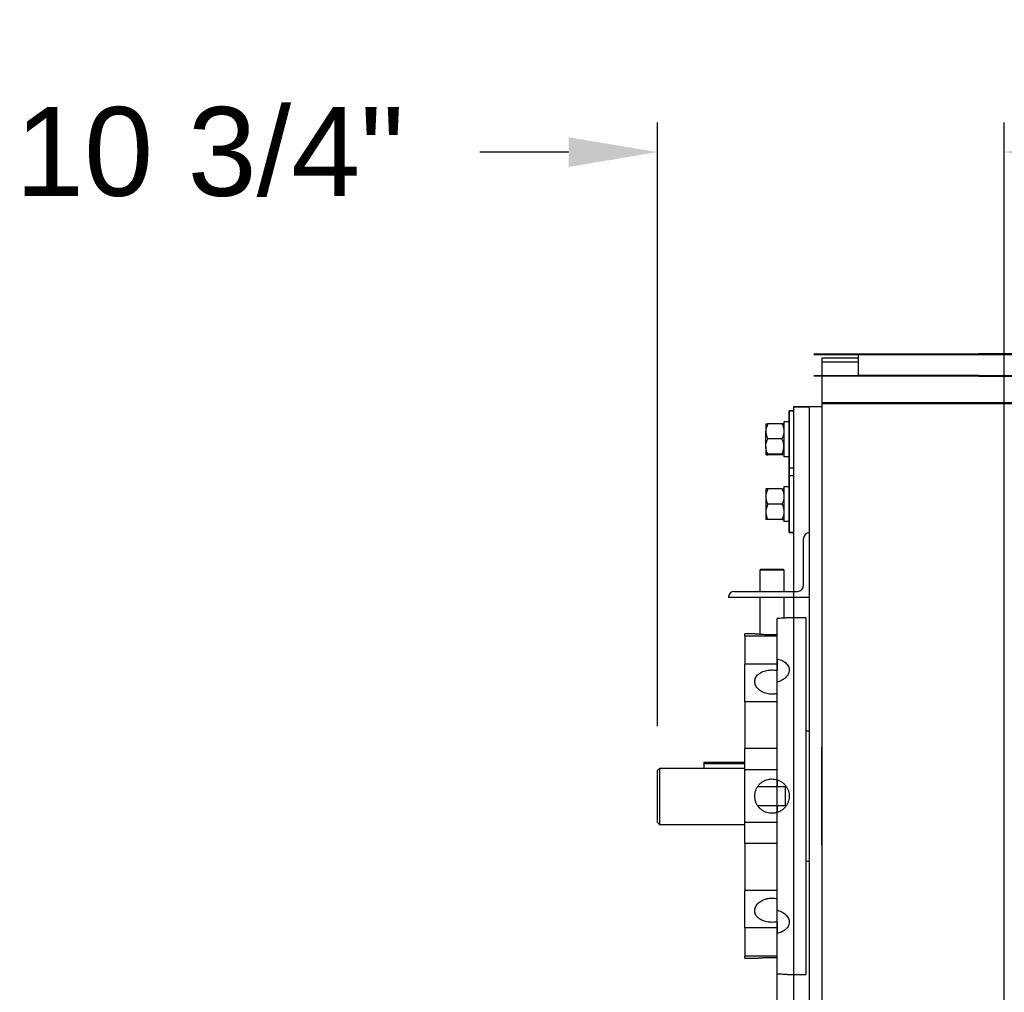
# Model space of a CAD drawing. Header units: inches. Extents: x 170 to 284, y 215 to 248.
# Tile 395 of 656: x 201.46 to 202.5, y 224.62 to 225.64. Entities that reach past the tile are written whole.
import ezdxf

# ---------------------------------------------------------------- set-up
doc = ezdxf.new("R2010")
doc.units = ezdxf.units.IN
doc.header["$LTSCALE"] = 0.25
doc.header["$MEASUREMENT"] = 0
doc.layers.add('ANNOTATIONS', color=1, linetype='Continuous')
doc.layers.add('RH FRONT OF HOOD', color=7, linetype='Continuous')
doc.styles.add('ARIAL', font='arial.ttf', dxfattribs={"height": 0.09375})
doc.dimstyles.new('STANDARD$0', dxfattribs={"dimtxt": 0.09375, "dimasz": 0.09375, "dimexe": 0.03125, "dimexo": 0.046875, "dimgap": 0.09, "dimtad": 0, "dimtih": 1, "dimtoh": 1, "dimdec": 4, "dimzin": 0, "dimdsep": 46, "dimtxsty": 'ARIAL', "dimcen": 0.09, "dimadec": 0, "dimazin": 0, "dimtfac": 1, "dimtdec": 4, "dimtofl": 0, "dimtmove": 0, "dimatfit": 1, "dimfxl": 1, "dimtolj": 1, "dimtzin": 0, "dimarcsym": 0})

# ---------------------------------------------------------------- blocks, each defined once
blk = doc.blocks.new('*D73')
at = {"layer": 'ANNOTATIONS', "color": 0, "lineweight": -2, "transparency": 16777216}
for p, q in [((202.1344, 224.8978), (202.1344, 225.5349)), ((202.5003, 224.417), (202.5003, 225.5349)), ((202.0406, 225.5037), (201.9469, 225.5037)), ((202.5941, 225.5037), (202.6878, 225.5037))]:
    blk.add_line(p, q, dxfattribs=at)
at = {"layer": 'ANNOTATIONS', "color": 0, "transparency": 16777216}
for points in [[(202.0406, 225.5193), (202.0406, 225.488), (202.1344, 225.5037)], [(202.5941, 225.5193), (202.5941, 225.488), (202.5003, 225.5037)]]:
    blk.add_solid(points, dxfattribs=at)
at = {"layer": 'defpoints', "color": 0, "transparency": 16777216}
for p in [(202.5003, 225.5037), (202.1344, 224.8509), (202.5003, 224.3702)]:
    blk.add_point(p, dxfattribs=at)
at = {"layer": 'ANNOTATIONS', "color": 0, "transparency": 16777216, "insert": (201.6618, 225.5037), "char_height": 0.09375, "attachment_point": 5, "style": 'ARIAL'}
blk.add_mtext('\\A1;10 3/4"', dxfattribs=at)

msp = doc.modelspace()

# ---------------------------------------------------------------- linework, layer by layer
at = {"layer": 'RH FRONT OF HOOD'}
for p, q in [((202.29936, 225.29065), (202.47347, 225.29065)), ((202.29936, 225.2901), (202.47347, 225.2901)), ((202.34624, 225.28611), (202.30772, 225.28611)), ((202.30772, 225.28611), (202.30772, 224.39343)), ((202.34624, 225.29065), (202.34624, 225.26714)), ((204.40948, 225.29065), (202.47347, 225.29065)), ((202.47347, 225.2901), (204.40948, 225.2901)), ((202.34624, 225.28183), (202.30772, 225.28183)), ((202.29936, 225.26771), (202.34624, 225.26771)), ((202.34624, 225.26714), (202.29936, 225.26714)), ((202.47347, 225.26771), (202.34624, 225.26771)), ((202.47347, 225.26714), (202.34624, 225.26714)), ((202.47347, 225.26771), (204.40948, 225.26771)), ((202.47347, 225.26714), (204.40948, 225.26714)), ((202.27776, 225.23047), (202.27317, 225.23047)), ((202.27317, 225.23047), (202.27317, 225.17055)), ((202.27776, 225.23047), (202.27317, 225.23047)), ((202.27317, 225.23047), (202.27317, 225.17055)), ((202.27776, 225.23047), (202.27317, 225.23047)), ((202.27317, 225.23047), (202.27317, 225.10206)), ((202.27317, 225.10206), (202.27317, 225.23047)), ((202.27317, 225.23047), (202.27776, 225.23047)), ((202.27776, 225.23475), (202.29488, 225.23475)), ((202.27776, 225.23475), (202.29488, 225.23475)), ((202.30772, 225.23475), (202.27776, 225.23475)), ((202.27776, 225.23475), (202.27776, 225.23047)), ((202.27776, 225.23475), (202.27776, 224.40243)), ((202.27776, 225.23047), (202.27776, 225.10206)), ((202.29488, 224.39343), (202.29488, 225.23475)), ((202.47347, 225.23903), (202.30772, 225.23903)), ((202.47347, 225.23798), (202.30772, 225.23798)), ((206.55949, 225.23903), (202.47347, 225.23903)), ((206.55949, 225.23798), (202.47347, 225.23798)), ((202.24868, 225.21656), (202.24868, 225.20895)), ((202.24868, 225.21656), (202.24868, 225.20895)), ((202.26569, 225.21684), (202.25082, 225.21684)), ((202.26569, 225.21684), (202.25082, 225.21684)), ((202.27317, 225.21898), (202.26783, 225.21898)), ((202.26783, 225.21898), (202.26783, 225.18209)), ((202.27317, 225.21898), (202.26783, 225.21898)), ((202.26783, 225.21898), (202.26783, 225.18209)), ((202.24868, 225.1929), (202.24868, 225.20895)), ((202.24868, 225.1929), (202.24868, 225.20895)), ((202.26569, 225.20106), (202.25082, 225.20106)), ((202.26569, 225.20106), (202.25082, 225.20106)), ((202.24868, 225.1929), (202.24868, 225.18446)), ((202.24868, 225.1929), (202.24868, 225.18446)), ((202.26569, 225.18473), (202.25082, 225.18473)), ((202.26569, 225.18473), (202.25082, 225.18473)), ((202.26569, 225.18418), (202.25082, 225.18418)), ((202.26569, 225.18418), (202.25082, 225.18418)), ((202.27317, 225.18209), (202.26783, 225.18209)), ((202.27317, 225.18209), (202.26783, 225.18209)), ((202.27317, 225.17055), (202.27776, 225.17055)), ((202.27317, 225.17055), (202.27776, 225.17055)), ((202.27776, 225.16199), (202.27317, 225.16199)), ((202.27317, 225.16199), (202.27317, 225.10206)), ((202.27776, 225.16199), (202.27317, 225.16199)), ((202.27317, 225.16199), (202.27317, 225.10206)), ((202.24868, 225.14808), (202.24868, 225.14005)), ((202.24868, 225.14808), (202.24868, 225.14005)), ((202.26569, 225.14808), (202.25082, 225.14808)), ((202.26569, 225.14808), (202.25082, 225.14808)), ((202.27317, 225.1505), (202.26783, 225.1505)), ((202.26783, 225.1505), (202.26783, 225.11361)), ((202.27317, 225.1505), (202.26783, 225.1505)), ((202.26783, 225.1505), (202.26783, 225.11361)), ((202.24868, 225.14005), (202.24868, 225.124)), ((202.24868, 225.14005), (202.24868, 225.124)), ((202.26569, 225.13203), (202.25082, 225.13203)), ((202.26569, 225.13203), (202.25082, 225.13203)), ((202.24868, 225.124), (202.24868, 225.11597)), ((202.24868, 225.124), (202.24868, 225.11597)), ((202.26569, 225.11597), (202.25082, 225.11597)), ((202.26569, 225.11597), (202.25082, 225.11597)), ((202.27317, 225.11361), (202.26783, 225.11361)), ((202.27317, 225.11361), (202.26783, 225.11361)), ((202.27317, 225.10206), (202.27776, 225.10206)), ((202.27317, 225.10206), (202.27776, 225.10206)), ((202.27317, 225.10206), (202.27776, 225.10206)), ((202.27776, 225.10206), (202.27317, 225.10206)), ((202.27776, 225.10206), (202.27776, 225.04)), ((202.28846, 225.04642), (202.28846, 225.09564)), ((202.28846, 225.04642), (202.28846, 225.09564)), ((202.24339, 225.06354), (202.24232, 225.06247)), ((202.24339, 225.06354), (202.24232, 225.06247)), ((202.24232, 225.06247), (202.24232, 225.04)), ((202.26726, 225.06247), (202.24232, 225.06247)), ((202.24232, 225.06247), (202.24232, 225.04)), ((202.26726, 225.06247), (202.24232, 225.06247)), ((202.24339, 225.06354), (202.26626, 225.06354)), ((202.24339, 225.06354), (202.26626, 225.06354)), ((202.26626, 225.06354), (202.26693, 225.06354)), ((202.26626, 225.06354), (202.26693, 225.06354)), ((202.268, 225.06247), (202.26693, 225.06354)), ((202.268, 225.06247), (202.26693, 225.06354)), ((202.268, 225.06247), (202.26726, 225.06247)), ((202.268, 225.06247), (202.26726, 225.06247)), ((202.268, 225.04), (202.268, 225.06247)), ((202.268, 225.04), (202.268, 225.06247)), ((202.29488, 225.03358), (202.20927, 225.03358)), ((202.29488, 225.03358), (202.20927, 225.03358)), ((202.21569, 225.04), (202.28204, 225.04)), ((202.21569, 225.04), (202.28204, 225.04)), ((202.24232, 225.03358), (202.24232, 224.99458)), ((202.24232, 225.03358), (202.24232, 224.99458)), ((202.268, 225.01175), (202.268, 225.03358)), ((202.268, 225.01175), (202.268, 225.03358)), ((202.27776, 225.04), (202.27776, 224.39343)), ((202.29077, 225.01218), (202.27324, 225.01218)), ((202.29077, 225.01218), (202.27324, 225.01218)), ((202.29077, 225.01218), (202.29077, 224.63553)), ((202.29077, 225.01218), (202.29077, 224.63553)), ((202.26064, 224.96869), (202.26064, 225.01138)), ((202.26064, 224.96869), (202.26064, 225.01138)), ((202.26064, 224.39478), (202.26064, 225.01138)), ((202.23705, 224.99506), (202.22639, 224.99506)), ((202.22639, 224.99277), (202.22639, 224.99506)), ((202.23705, 224.99506), (202.22639, 224.99506)), ((202.22639, 224.99277), (202.22639, 224.99506)), ((202.26064, 224.99277), (202.22639, 224.99277)), ((202.22639, 224.99277), (202.22639, 224.96303)), ((202.26064, 224.99277), (202.22639, 224.99277)), ((202.22639, 224.99277), (202.22639, 224.96303)), ((202.26064, 224.96303), (202.22639, 224.96303)), ((202.22639, 224.92356), (202.22639, 224.96303)), ((202.26064, 224.96303), (202.22639, 224.96303)), ((202.22639, 224.92356), (202.22639, 224.96303)), ((202.26064, 224.96869), (202.26064, 224.95653)), ((202.26064, 224.96869), (202.26064, 224.95653)), ((202.26064, 224.84115), (202.26064, 224.94422)), ((202.26064, 224.84115), (202.26064, 224.94422)), ((202.26064, 224.92356), (202.22639, 224.92356)), ((202.22639, 224.92356), (202.22639, 224.87402)), ((202.26064, 224.92356), (202.22639, 224.92356)), ((202.22639, 224.92356), (202.22639, 224.87402)), ((202.29488, 224.89234), (202.29077, 224.89234)), ((202.29488, 224.89234), (202.29077, 224.89234)), ((202.26064, 224.87402), (202.22639, 224.87402)), ((202.22639, 224.85177), (202.22639, 224.87402)), ((202.26064, 224.87402), (202.22639, 224.87402)), ((202.22639, 224.85177), (202.22639, 224.87402)), ((202.30772, 224.77221), (202.30772, 224.87549)), ((202.18359, 224.85954), (202.22639, 224.85954)), ((202.18359, 224.85793), (202.18359, 224.85954)), ((202.18359, 224.85954), (202.22639, 224.85954)), ((202.18359, 224.85793), (202.18359, 224.85954)), ((202.22639, 224.85793), (202.18359, 224.85793)), ((202.18359, 224.85312), (202.18359, 224.85793)), ((202.22639, 224.85793), (202.18359, 224.85793)), ((202.18359, 224.85312), (202.18359, 224.85793)), ((202.13437, 224.85092), (202.13651, 224.85312)), ((202.13437, 224.85092), (202.13651, 224.85312)), ((202.13437, 224.79603), (202.13437, 224.85092)), ((202.13437, 224.79603), (202.13437, 224.85092)), ((202.13651, 224.85312), (202.13651, 224.79389)), ((202.22639, 224.85312), (202.13651, 224.85312)), ((202.13651, 224.85312), (202.13651, 224.79389)), ((202.22639, 224.85312), (202.13651, 224.85312)), ((202.26064, 224.85177), (202.22639, 224.85177)), ((202.22639, 224.79594), (202.22639, 224.85177)), ((202.26064, 224.85177), (202.22639, 224.85177)), ((202.22639, 224.79594), (202.22639, 224.85177)), ((202.26064, 224.84115), (202.26064, 224.83361)), ((202.26064, 224.84115), (202.26064, 224.83361)), ((202.26064, 224.83361), (202.23993, 224.83361)), ((202.26064, 224.83361), (202.23993, 224.83361)), ((202.2692, 224.83361), (202.26064, 224.83361)), ((202.2692, 224.83361), (202.26064, 224.83361)), ((202.2692, 224.83361), (202.2692, 224.8141)), ((202.2692, 224.83361), (202.2692, 224.8141)), ((202.23993, 224.8141), (202.26064, 224.8141)), ((202.23993, 224.8141), (202.26064, 224.8141)), ((202.26064, 224.8141), (202.2692, 224.8141)), ((202.26064, 224.8141), (202.26064, 224.80655)), ((202.26064, 224.8141), (202.2692, 224.8141)), ((202.26064, 224.8141), (202.26064, 224.80655)), ((202.26064, 224.70348), (202.26064, 224.80655)), ((202.26064, 224.70348), (202.26064, 224.80655)), ((202.13437, 224.79603), (202.13651, 224.79389)), ((202.13437, 224.79603), (202.13651, 224.79389)), ((202.26064, 224.79594), (202.22639, 224.79594)), ((202.22639, 224.77369), (202.22639, 224.79594)), ((202.26064, 224.79594), (202.22639, 224.79594)), ((202.22639, 224.77369), (202.22639, 224.79594)), ((202.13651, 224.79389), (202.22639, 224.79389)), ((202.13651, 224.79389), (202.22639, 224.79389)), ((202.26064, 224.77369), (202.22639, 224.77369)), ((202.22639, 224.77369), (202.22639, 224.72415)), ((202.26064, 224.77369), (202.22639, 224.77369)), ((202.22639, 224.77369), (202.22639, 224.72415)), ((202.29077, 224.75537), (202.29488, 224.75537)), ((202.26064, 224.72415), (202.22639, 224.72415)), ((202.22639, 224.68467), (202.22639, 224.72415)), ((202.26064, 224.72415), (202.22639, 224.72415)), ((202.22639, 224.68467), (202.22639, 224.72415)), ((202.26064, 224.69118), (202.26064, 224.67902)), ((202.26064, 224.69118), (202.26064, 224.67902)), ((202.26064, 224.68467), (202.22639, 224.68467)), ((202.22639, 224.68467), (202.22639, 224.65494)), ((202.26064, 224.68467), (202.22639, 224.68467)), ((202.22639, 224.68467), (202.22639, 224.65494)), ((202.26064, 224.63632), (202.26064, 224.67902)), ((202.26064, 224.63632), (202.26064, 224.67902)), ((202.26064, 224.65494), (202.22639, 224.65494)), ((202.22639, 224.65265), (202.22639, 224.65494)), ((202.26064, 224.65494), (202.22639, 224.65494)), ((202.22639, 224.65265), (202.22639, 224.65494)), ((202.22639, 224.65265), (202.23706, 224.65265)), ((202.22639, 224.65265), (202.23706, 224.65265)), ((202.2733, 224.63553), (202.29077, 224.63553)), ((202.2733, 224.63553), (202.29077, 224.63553))]:
    msp.add_line(p, q, dxfattribs=at)
for centre, start, end in [((202.29488, 225.09564), 90, 180), ((202.29488, 225.09564), 90, 180), ((202.28204, 225.04642), 270, 0), ((202.28204, 225.04642), 270, 360), ((202.21569, 225.03358), 90, 180), ((202.21569, 225.03358), 90, 180)]:
    msp.add_arc(centre, 0.00642, start, end, dxfattribs=at)
for points, knots in [([(202.25082, 225.21684), (202.25026, 225.21561), (202.24912, 225.21311), (202.24869, 225.21039), (202.24868, 225.20899), (202.24868, 225.20895)], [0, 0, 0, 0, 0.4845461, 0.9867483, 1, 1, 1, 1]), ([(202.24868, 225.21656), (202.24877, 225.2166), (202.24893, 225.21668), (202.24989, 225.21677), (202.25062, 225.21682), (202.25082, 225.21684)], [0, 0, 0, 0, 0.4066349, 0.8279722, 1, 1, 1, 1]), ([(202.25082, 225.21684), (202.25026, 225.21561), (202.24912, 225.21311), (202.24869, 225.21039), (202.24868, 225.20899), (202.24868, 225.20895)], [0, 0, 0, 0, 0.4845461, 0.9867483, 1, 1, 1, 1]), ([(202.24868, 225.21656), (202.24877, 225.2166), (202.24893, 225.21668), (202.24989, 225.21677), (202.25062, 225.21682), (202.25082, 225.21684)], [0, 0, 0, 0, 0.4066349, 0.8279722, 1, 1, 1, 1]), ([(202.26569, 225.21684), (202.26625, 225.21561), (202.26739, 225.21311), (202.26782, 225.21039), (202.26783, 225.20899), (202.26783, 225.20895)], [0, 0, 0, 0, 0.4845461, 0.9867483, 1, 1, 1, 1]), ([(202.26783, 225.21656), (202.26774, 225.2166), (202.26758, 225.21668), (202.26662, 225.21677), (202.2659, 225.21682), (202.26569, 225.21684)], [0, 0, 0, 0, 0.4066349, 0.8279722, 1, 1, 1, 1]), ([(202.26569, 225.21684), (202.26625, 225.21561), (202.26739, 225.21311), (202.26782, 225.21039), (202.26783, 225.20899), (202.26783, 225.20895)], [0, 0, 0, 0, 0.4845461, 0.9867483, 1, 1, 1, 1]), ([(202.26783, 225.21656), (202.26774, 225.2166), (202.26758, 225.21668), (202.26662, 225.21677), (202.2659, 225.21682), (202.26569, 225.21684)], [0, 0, 0, 0, 0.4066349, 0.8279722, 1, 1, 1, 1]), ([(202.24868, 225.20895), (202.24877, 225.20785), (202.24893, 225.2056), (202.24989, 225.20298), (202.25062, 225.2015), (202.25082, 225.20106)], [0, 0, 0, 0, 0.4066349, 0.8279722, 1, 1, 1, 1]), ([(202.24868, 225.20895), (202.24877, 225.20785), (202.24893, 225.2056), (202.24989, 225.20298), (202.25062, 225.2015), (202.25082, 225.20106)], [0, 0, 0, 0, 0.4066349, 0.8279722, 1, 1, 1, 1]), ([(202.24868, 225.1929), (202.24869, 225.19309), (202.2487, 225.19431), (202.24905, 225.1966), (202.24991, 225.19912), (202.2506, 225.20058), (202.25082, 225.20106)], [0, 0, 0, 0, 0.06692138, 0.43583683, 0.81526676, 1, 1, 1, 1]), ([(202.24868, 225.1929), (202.24869, 225.19309), (202.2487, 225.19431), (202.24905, 225.1966), (202.24991, 225.19912), (202.2506, 225.20058), (202.25082, 225.20106)], [0, 0, 0, 0, 0.06692138, 0.43583683, 0.81526676, 1, 1, 1, 1]), ([(202.26783, 225.20895), (202.26774, 225.20785), (202.26758, 225.2056), (202.26662, 225.20298), (202.2659, 225.2015), (202.26569, 225.20106)], [0, 0, 0, 0, 0.4066349, 0.8279722, 1, 1, 1, 1]), ([(202.26783, 225.20895), (202.26774, 225.20785), (202.26758, 225.2056), (202.26662, 225.20298), (202.2659, 225.2015), (202.26569, 225.20106)], [0, 0, 0, 0, 0.4066349, 0.8279722, 1, 1, 1, 1]), ([(202.26783, 225.1929), (202.26782, 225.19309), (202.26781, 225.19431), (202.26746, 225.1966), (202.2666, 225.19912), (202.26591, 225.20058), (202.26569, 225.20106)], [0, 0, 0, 0, 0.06692138, 0.43583683, 0.81526676, 1, 1, 1, 1]), ([(202.26783, 225.1929), (202.26782, 225.19309), (202.26781, 225.19431), (202.26746, 225.1966), (202.2666, 225.19912), (202.26591, 225.20058), (202.26569, 225.20106)], [0, 0, 0, 0, 0.06692138, 0.43583683, 0.81526676, 1, 1, 1, 1]), ([(202.25082, 225.18473), (202.25051, 225.18543), (202.24975, 225.18706), (202.24889, 225.18979), (202.24875, 225.19185), (202.24868, 225.1929)], [0, 0, 0, 0, 0.26544469, 0.62807321, 1, 1, 1, 1]), ([(202.25082, 225.18473), (202.25051, 225.18543), (202.24975, 225.18706), (202.24889, 225.18979), (202.24875, 225.19185), (202.24868, 225.1929)], [0, 0, 0, 0, 0.26544469, 0.62807321, 1, 1, 1, 1]), ([(202.26569, 225.18473), (202.266, 225.18543), (202.26676, 225.18706), (202.26762, 225.18979), (202.26776, 225.19185), (202.26783, 225.1929)], [0, 0, 0, 0, 0.2654447, 0.6280732, 1, 1, 1, 1]), ([(202.26569, 225.18473), (202.266, 225.18543), (202.26676, 225.18706), (202.26762, 225.18979), (202.26776, 225.19185), (202.26783, 225.1929)], [0, 0, 0, 0, 0.2654447, 0.6280732, 1, 1, 1, 1]), ([(202.25082, 225.18473), (202.25026, 225.18469), (202.24912, 225.1846), (202.24869, 225.18451), (202.24868, 225.18446), (202.24868, 225.18446)], [0, 0, 0, 0, 0.48454611, 0.98674827, 1, 1, 1, 1]), ([(202.25082, 225.18473), (202.25026, 225.18469), (202.24912, 225.1846), (202.24869, 225.18451), (202.24868, 225.18446), (202.24868, 225.18446)], [0, 0, 0, 0, 0.48454611, 0.98674827, 1, 1, 1, 1]), ([(202.24868, 225.18446), (202.24877, 225.18442), (202.24893, 225.18434), (202.24989, 225.18424), (202.25062, 225.18419), (202.25082, 225.18418)], [0, 0, 0, 0, 0.4066349, 0.8279722, 1, 1, 1, 1]), ([(202.24868, 225.18446), (202.24877, 225.18442), (202.24893, 225.18434), (202.24989, 225.18424), (202.25062, 225.18419), (202.25082, 225.18418)], [0, 0, 0, 0, 0.4066349, 0.8279722, 1, 1, 1, 1]), ([(202.26569, 225.18473), (202.26625, 225.18469), (202.26739, 225.1846), (202.26782, 225.18451), (202.26783, 225.18446), (202.26783, 225.18446)], [0, 0, 0, 0, 0.4845461, 0.9867483, 1, 1, 1, 1]), ([(202.26569, 225.18473), (202.26625, 225.18469), (202.26739, 225.1846), (202.26782, 225.18451), (202.26783, 225.18446), (202.26783, 225.18446)], [0, 0, 0, 0, 0.4845461, 0.9867483, 1, 1, 1, 1]), ([(202.26783, 225.18446), (202.26774, 225.18442), (202.26758, 225.18434), (202.26662, 225.18424), (202.2659, 225.18419), (202.26569, 225.18418)], [0, 0, 0, 0, 0.4066349, 0.82797221, 1, 1, 1, 1]), ([(202.26783, 225.18446), (202.26774, 225.18442), (202.26758, 225.18434), (202.26662, 225.18424), (202.2659, 225.18419), (202.26569, 225.18418)], [0, 0, 0, 0, 0.4066349, 0.82797221, 1, 1, 1, 1]), ([(202.25082, 225.14808), (202.25026, 225.14684), (202.24912, 225.14429), (202.24869, 225.14151), (202.24868, 225.14009), (202.24868, 225.14005)], [0, 0, 0, 0, 0.4845461, 0.9867483, 1, 1, 1, 1]), ([(202.25082, 225.14808), (202.25051, 225.14808), (202.24975, 225.14808), (202.24889, 225.14808), (202.24875, 225.14808), (202.24868, 225.14808)], [0, 0, 0, 0, 0.2654447, 0.6280732, 1, 1, 1, 1]), ([(202.25082, 225.14808), (202.25026, 225.14684), (202.24912, 225.14429), (202.24869, 225.14151), (202.24868, 225.14009), (202.24868, 225.14005)], [0, 0, 0, 0, 0.4845461, 0.9867483, 1, 1, 1, 1]), ([(202.25082, 225.14808), (202.25051, 225.14808), (202.24975, 225.14808), (202.24889, 225.14808), (202.24875, 225.14808), (202.24868, 225.14808)], [0, 0, 0, 0, 0.2654447, 0.6280732, 1, 1, 1, 1]), ([(202.26569, 225.14808), (202.26625, 225.14684), (202.26739, 225.14429), (202.26782, 225.14151), (202.26783, 225.14009), (202.26783, 225.14005)], [0, 0, 0, 0, 0.48454611, 0.98674827, 1, 1, 1, 1]), ([(202.26569, 225.14808), (202.266, 225.14808), (202.26676, 225.14808), (202.26762, 225.14808), (202.26776, 225.14808), (202.26783, 225.14808)], [0, 0, 0, 0, 0.2654447, 0.6280732, 1, 1, 1, 1]), ([(202.26569, 225.14808), (202.26625, 225.14684), (202.26739, 225.14429), (202.26782, 225.14151), (202.26783, 225.14009), (202.26783, 225.14005)], [0, 0, 0, 0, 0.48454611, 0.98674827, 1, 1, 1, 1]), ([(202.26569, 225.14808), (202.266, 225.14808), (202.26676, 225.14808), (202.26762, 225.14808), (202.26776, 225.14808), (202.26783, 225.14808)], [0, 0, 0, 0, 0.2654447, 0.6280732, 1, 1, 1, 1]), ([(202.24868, 225.14005), (202.24877, 225.13893), (202.24893, 225.13664), (202.24989, 225.13398), (202.25062, 225.13246), (202.25082, 225.13203)], [0, 0, 0, 0, 0.4066349, 0.8279722, 1, 1, 1, 1]), ([(202.24868, 225.14005), (202.24877, 225.13893), (202.24893, 225.13664), (202.24989, 225.13398), (202.25062, 225.13246), (202.25082, 225.13203)], [0, 0, 0, 0, 0.4066349, 0.8279722, 1, 1, 1, 1]), ([(202.26783, 225.14005), (202.26774, 225.13893), (202.26758, 225.13664), (202.26662, 225.13398), (202.2659, 225.13246), (202.26569, 225.13203)], [0, 0, 0, 0, 0.4066349, 0.8279722, 1, 1, 1, 1]), ([(202.26783, 225.14005), (202.26774, 225.13893), (202.26758, 225.13664), (202.26662, 225.13398), (202.2659, 225.13246), (202.26569, 225.13203)], [0, 0, 0, 0, 0.4066349, 0.8279722, 1, 1, 1, 1]), ([(202.25082, 225.13203), (202.25026, 225.13078), (202.24912, 225.12823), (202.24869, 225.12546), (202.24868, 225.12403), (202.24868, 225.124)], [0, 0, 0, 0, 0.4845461, 0.9867483, 1, 1, 1, 1]), ([(202.25082, 225.13203), (202.25026, 225.13078), (202.24912, 225.12823), (202.24869, 225.12546), (202.24868, 225.12403), (202.24868, 225.124)], [0, 0, 0, 0, 0.4845461, 0.9867483, 1, 1, 1, 1]), ([(202.26569, 225.13203), (202.26625, 225.13078), (202.26739, 225.12823), (202.26782, 225.12546), (202.26783, 225.12403), (202.26783, 225.124)], [0, 0, 0, 0, 0.4845461, 0.9867483, 1, 1, 1, 1]), ([(202.26569, 225.13203), (202.26625, 225.13078), (202.26739, 225.12823), (202.26782, 225.12546), (202.26783, 225.12403), (202.26783, 225.124)], [0, 0, 0, 0, 0.4845461, 0.9867483, 1, 1, 1, 1]), ([(202.24868, 225.124), (202.24877, 225.12287), (202.24893, 225.12058), (202.24989, 225.11792), (202.25062, 225.11641), (202.25082, 225.11597)], [0, 0, 0, 0, 0.4066349, 0.8279722, 1, 1, 1, 1]), ([(202.24868, 225.124), (202.24877, 225.12287), (202.24893, 225.12058), (202.24989, 225.11792), (202.25062, 225.11641), (202.25082, 225.11597)], [0, 0, 0, 0, 0.4066349, 0.8279722, 1, 1, 1, 1]), ([(202.26783, 225.124), (202.26774, 225.12287), (202.26758, 225.12058), (202.26662, 225.11792), (202.2659, 225.11641), (202.26569, 225.11597)], [0, 0, 0, 0, 0.4066349, 0.8279722, 1, 1, 1, 1]), ([(202.26783, 225.124), (202.26774, 225.12287), (202.26758, 225.12058), (202.26662, 225.11792), (202.2659, 225.11641), (202.26569, 225.11597)], [0, 0, 0, 0, 0.4066349, 0.8279722, 1, 1, 1, 1]), ([(202.25082, 225.11597), (202.25051, 225.11597), (202.24975, 225.11597), (202.24889, 225.11597), (202.24875, 225.11597), (202.24868, 225.11597)], [0, 0, 0, 0, 0.2654447, 0.6280732, 1, 1, 1, 1]), ([(202.25082, 225.11597), (202.25051, 225.11597), (202.24975, 225.11597), (202.24889, 225.11597), (202.24875, 225.11597), (202.24868, 225.11597)], [0, 0, 0, 0, 0.2654447, 0.6280732, 1, 1, 1, 1]), ([(202.26569, 225.11597), (202.266, 225.11597), (202.26676, 225.11597), (202.26762, 225.11597), (202.26776, 225.11597), (202.26783, 225.11597)], [0, 0, 0, 0, 0.2654447, 0.6280732, 1, 1, 1, 1]), ([(202.26569, 225.11597), (202.266, 225.11597), (202.26676, 225.11597), (202.26762, 225.11597), (202.26776, 225.11597), (202.26783, 225.11597)], [0, 0, 0, 0, 0.2654447, 0.6280732, 1, 1, 1, 1]), ([(202.27324, 225.01217), (202.27325, 225.01218), (202.27329, 225.01218), (202.27279, 225.01213), (202.27181, 225.01204), (202.27032, 225.01191), (202.26842, 225.01177), (202.26612, 225.01162), (202.26353, 225.01148), (202.2616, 225.01142), (202.26064, 225.01138)], [0, 0, 0, 0, 0.0676192, 0.1985122, 0.3331933, 0.4642568, 0.5990907, 0.7306842, 0.8660879, 1, 1, 1, 1]), ([(202.27324, 225.01217), (202.27325, 225.01218), (202.27329, 225.01218), (202.27279, 225.01213), (202.27181, 225.01204), (202.27032, 225.01191), (202.26842, 225.01177), (202.26612, 225.01162), (202.26353, 225.01148), (202.2616, 225.01142), (202.26064, 225.01138)], [0, 0, 0, 0, 0.0676192, 0.1985122, 0.3331933, 0.4642568, 0.5990907, 0.7306842, 0.8660879, 1, 1, 1, 1]), ([(202.26064, 224.99418), (202.25967, 224.99416), (202.2577, 224.9941), (202.25465, 224.99409), (202.25161, 224.99412), (202.24868, 224.99421), (202.24591, 224.99434), (202.24343, 224.99449), (202.24124, 224.99466), (202.23947, 224.99481), (202.23812, 224.99494), (202.23731, 224.99503), (202.23695, 224.99507), (202.23703, 224.99506), (202.23705, 224.99506)], [0, 0, 0, 0, 0.0880761, 0.1787049, 0.266782, 0.3574119, 0.4455445, 0.5362084, 0.6247752, 0.7159002, 0.804616, 0.8959248, 0.9842732, 1, 1, 1, 1]), ([(202.26064, 224.99418), (202.25967, 224.99416), (202.2577, 224.9941), (202.25465, 224.99409), (202.25161, 224.99412), (202.24868, 224.99421), (202.24591, 224.99434), (202.24343, 224.99449), (202.24124, 224.99466), (202.23947, 224.99481), (202.23812, 224.99494), (202.23731, 224.99503), (202.23695, 224.99507), (202.23703, 224.99506), (202.23705, 224.99506)], [0, 0, 0, 0, 0.0880761, 0.1787049, 0.266782, 0.3574119, 0.4455445, 0.5362084, 0.6247752, 0.7159002, 0.804616, 0.8959248, 0.9842732, 1, 1, 1, 1]), ([(202.26064, 224.96869), (202.26081, 224.96866), (202.26194, 224.96842), (202.26397, 224.96783), (202.26652, 224.96673), (202.26875, 224.96534), (202.2706, 224.96371), (202.272, 224.96186), (202.27294, 224.95985), (202.27336, 224.95773), (202.27327, 224.95556), (202.27267, 224.95339), (202.27158, 224.9513), (202.27002, 224.94935), (202.26804, 224.94759), (202.26569, 224.94609), (202.2632, 224.94494), (202.26144, 224.94445), (202.26064, 224.94422)], [0, 0, 0, 0, 0.0117872, 0.0782763, 0.1447668, 0.2114516, 0.2781362, 0.3449519, 0.4117662, 0.4783709, 0.5449752, 0.6113578, 0.6777416, 0.7442343, 0.8107279, 0.8774926, 0.9442564, 1, 1, 1, 1]), ([(202.26064, 224.96869), (202.26081, 224.96866), (202.26194, 224.96842), (202.26397, 224.96783), (202.26652, 224.96673), (202.26875, 224.96534), (202.2706, 224.96371), (202.272, 224.96186), (202.27294, 224.95985), (202.27336, 224.95773), (202.27327, 224.95556), (202.27267, 224.95339), (202.27158, 224.9513), (202.27002, 224.94935), (202.26804, 224.94759), (202.26569, 224.94609), (202.2632, 224.94494), (202.26144, 224.94445), (202.26064, 224.94422)], [0, 0, 0, 0, 0.0117872, 0.0782763, 0.1447668, 0.2114516, 0.2781362, 0.3449519, 0.4117662, 0.4783709, 0.5449752, 0.6113578, 0.6777416, 0.7442343, 0.8107279, 0.8774926, 0.9442564, 1, 1, 1, 1]), ([(202.26064, 224.93206), (202.25948, 224.93183), (202.25736, 224.93141), (202.25412, 224.93136), (202.25111, 224.93169), (202.24818, 224.93242), (202.24548, 224.9335), (202.24302, 224.93491), (202.24092, 224.9366), (202.2392, 224.93852), (202.23795, 224.94058), (202.23718, 224.94275), (202.23692, 224.94492), (202.23718, 224.94707), (202.23794, 224.9491), (202.2392, 224.95099), (202.24089, 224.95268), (202.243, 224.95414), (202.24544, 224.95533), (202.24818, 224.95624), (202.25142, 224.95689), (202.25568, 224.95723), (202.25882, 224.95679), (202.26064, 224.95653)], [0, 0, 0, 0, 0.05215525, 0.0962877, 0.14170637, 0.18574187, 0.23104519, 0.27525069, 0.32072774, 0.36510554, 0.4107749, 0.45505917, 0.50064017, 0.5447124, 0.59006365, 0.6341344, 0.67947137, 0.7237524, 0.76931119, 0.81368989, 0.85936485, 0.91856701, 1, 1, 1, 1]), ([(202.26064, 224.93206), (202.25948, 224.93183), (202.25736, 224.93141), (202.25412, 224.93136), (202.25111, 224.93169), (202.24818, 224.93242), (202.24548, 224.9335), (202.24302, 224.93491), (202.24092, 224.9366), (202.2392, 224.93852), (202.23795, 224.94058), (202.23718, 224.94275), (202.23692, 224.94492), (202.23718, 224.94707), (202.23794, 224.9491), (202.2392, 224.95099), (202.24089, 224.95268), (202.243, 224.95414), (202.24544, 224.95533), (202.24818, 224.95624), (202.25142, 224.95689), (202.25568, 224.95723), (202.25882, 224.95679), (202.26064, 224.95653)], [0, 0, 0, 0, 0.05215525, 0.0962877, 0.14170637, 0.18574187, 0.23104519, 0.27525069, 0.32072774, 0.36510554, 0.4107749, 0.45505917, 0.50064017, 0.5447124, 0.59006365, 0.6341344, 0.67947137, 0.7237524, 0.76931119, 0.81368989, 0.85936485, 0.91856701, 1, 1, 1, 1]), ([(202.26064, 224.80655), (202.25948, 224.80626), (202.25735, 224.80571), (202.25411, 224.80566), (202.25108, 224.80608), (202.24817, 224.80702), (202.24545, 224.80842), (202.24301, 224.81026), (202.2409, 224.81248), (202.2392, 224.81504), (202.23794, 224.81785), (202.23718, 224.82083), (202.23692, 224.82388), (202.23719, 224.82694), (202.23795, 224.8299), (202.23921, 224.83268), (202.2409, 224.83523), (202.24301, 224.83745), (202.24546, 224.8393), (202.2482, 224.84071), (202.25144, 224.84173), (202.25568, 224.84226), (202.25882, 224.84156), (202.26064, 224.84115)], [0, 0, 0, 0, 0.05215734, 0.09693228, 0.14170748, 0.18637592, 0.2310455, 0.27588629, 0.32072733, 0.365751, 0.41077362, 0.45570611, 0.50063788, 0.54534881, 0.59006044, 0.63476342, 0.67946741, 0.72438707, 0.76930649, 0.81433344, 0.85935922, 0.91856375, 1, 1, 1, 1]), ([(202.26064, 224.80655), (202.25948, 224.80626), (202.25735, 224.80571), (202.25411, 224.80566), (202.25108, 224.80608), (202.24817, 224.80702), (202.24545, 224.80842), (202.24301, 224.81026), (202.2409, 224.81248), (202.2392, 224.81504), (202.23794, 224.81785), (202.23718, 224.82083), (202.23692, 224.82388), (202.23719, 224.82694), (202.23795, 224.8299), (202.23921, 224.83268), (202.2409, 224.83523), (202.24301, 224.83745), (202.24546, 224.8393), (202.2482, 224.84071), (202.25144, 224.84173), (202.25568, 224.84226), (202.25882, 224.84156), (202.26064, 224.84115)], [0, 0, 0, 0, 0.05215734, 0.09693228, 0.14170748, 0.18637592, 0.2310455, 0.27588629, 0.32072733, 0.365751, 0.41077362, 0.45570611, 0.50063788, 0.54534881, 0.59006044, 0.63476342, 0.67946741, 0.72438707, 0.76930649, 0.81433344, 0.85935922, 0.91856375, 1, 1, 1, 1]), ([(202.26064, 224.84115), (202.26081, 224.8411), (202.26194, 224.84073), (202.26397, 224.83981), (202.26652, 224.83812), (202.26875, 224.83601), (202.2706, 224.83356), (202.272, 224.83082), (202.27294, 224.82789), (202.27336, 224.82485), (202.27327, 224.82179), (202.27267, 224.81879), (202.27158, 224.81593), (202.27002, 224.8133), (202.26804, 224.81095), (202.26569, 224.80898), (202.2632, 224.80748), (202.26144, 224.80684), (202.26064, 224.80655)], [0, 0, 0, 0, 0.0117872, 0.0782763, 0.1447668, 0.2114516, 0.2781362, 0.3449519, 0.4117662, 0.4783709, 0.5449752, 0.6113578, 0.6777416, 0.7442343, 0.8107279, 0.8774926, 0.9442564, 1, 1, 1, 1]), ([(202.26064, 224.84115), (202.26081, 224.8411), (202.26194, 224.84073), (202.26397, 224.83981), (202.26652, 224.83812), (202.26875, 224.83601), (202.2706, 224.83356), (202.272, 224.83082), (202.27294, 224.82789), (202.27336, 224.82485), (202.27327, 224.82179), (202.27267, 224.81879), (202.27158, 224.81593), (202.27002, 224.8133), (202.26804, 224.81095), (202.26569, 224.80898), (202.2632, 224.80748), (202.26144, 224.80684), (202.26064, 224.80655)], [0, 0, 0, 0, 0.0117872, 0.0782763, 0.1447668, 0.2114516, 0.2781362, 0.3449519, 0.4117662, 0.4783709, 0.5449752, 0.6113578, 0.6777416, 0.7442343, 0.8107279, 0.8774926, 0.9442564, 1, 1, 1, 1]), ([(202.26064, 224.69118), (202.25948, 224.69099), (202.25736, 224.69065), (202.25412, 224.69061), (202.25111, 224.69087), (202.24818, 224.69147), (202.24548, 224.69236), (202.24302, 224.69355), (202.24092, 224.695), (202.2392, 224.69671), (202.23795, 224.6986), (202.23718, 224.70065), (202.23692, 224.70279), (202.23718, 224.70498), (202.23794, 224.70711), (202.2392, 224.70918), (202.24089, 224.71108), (202.243, 224.71278), (202.24544, 224.71419), (202.24818, 224.71529), (202.25142, 224.71609), (202.25568, 224.71651), (202.25882, 224.71596), (202.26064, 224.71565)], [0, 0, 0, 0, 0.0521552, 0.0962877, 0.1417064, 0.1857419, 0.2310452, 0.2752507, 0.3207277, 0.3651055, 0.4107749, 0.4550592, 0.5006402, 0.5447124, 0.5900637, 0.6341344, 0.6794714, 0.7237524, 0.7693112, 0.8136899, 0.8593649, 0.918567, 1, 1, 1, 1]), ([(202.26064, 224.69118), (202.25948, 224.69099), (202.25736, 224.69065), (202.25412, 224.69061), (202.25111, 224.69087), (202.24818, 224.69147), (202.24548, 224.69236), (202.24302, 224.69355), (202.24092, 224.695), (202.2392, 224.69671), (202.23795, 224.6986), (202.23718, 224.70065), (202.23692, 224.70279), (202.23718, 224.70498), (202.23794, 224.70711), (202.2392, 224.70918), (202.24089, 224.71108), (202.243, 224.71278), (202.24544, 224.71419), (202.24818, 224.71529), (202.25142, 224.71609), (202.25568, 224.71651), (202.25882, 224.71596), (202.26064, 224.71565)], [0, 0, 0, 0, 0.0521552, 0.0962877, 0.1417064, 0.1857419, 0.2310452, 0.2752507, 0.3207277, 0.3651055, 0.4107749, 0.4550592, 0.5006402, 0.5447124, 0.5900637, 0.6341344, 0.6794714, 0.7237524, 0.7693112, 0.8136899, 0.8593649, 0.918567, 1, 1, 1, 1]), ([(202.26064, 224.70348), (202.26081, 224.70344), (202.26194, 224.70315), (202.26397, 224.70245), (202.26652, 224.70115), (202.26875, 224.69955), (202.2706, 224.69772), (202.272, 224.6957), (202.27294, 224.69357), (202.27336, 224.69139), (202.27327, 224.68923), (202.27267, 224.68715), (202.27158, 224.68519), (202.27002, 224.68343), (202.26804, 224.68187), (202.26569, 224.68059), (202.2632, 224.67961), (202.26144, 224.6792), (202.26064, 224.67902)], [0, 0, 0, 0, 0.0117872, 0.0782763, 0.1447668, 0.2114516, 0.2781362, 0.3449519, 0.4117662, 0.4783709, 0.5449752, 0.6113578, 0.6777416, 0.7442343, 0.8107279, 0.8774926, 0.9442564, 1, 1, 1, 1]), ([(202.26064, 224.70348), (202.26081, 224.70344), (202.26194, 224.70315), (202.26397, 224.70245), (202.26652, 224.70115), (202.26875, 224.69955), (202.2706, 224.69772), (202.272, 224.6957), (202.27294, 224.69357), (202.27336, 224.69139), (202.27327, 224.68923), (202.27267, 224.68715), (202.27158, 224.68519), (202.27002, 224.68343), (202.26804, 224.68187), (202.26569, 224.68059), (202.2632, 224.67961), (202.26144, 224.6792), (202.26064, 224.67902)], [0, 0, 0, 0, 0.0117872, 0.0782763, 0.1447668, 0.2114516, 0.2781362, 0.3449519, 0.4117662, 0.4783709, 0.5449752, 0.6113578, 0.6777416, 0.7442343, 0.8107279, 0.8774926, 0.9442564, 1, 1, 1, 1]), ([(202.23706, 224.65265), (202.23705, 224.65265), (202.23699, 224.65265), (202.2374, 224.65269), (202.2383, 224.65278), (202.23971, 224.65292), (202.24155, 224.65307), (202.24376, 224.65324), (202.24633, 224.65339), (202.24912, 224.65351), (202.25211, 224.65359), (202.25601, 224.65363), (202.25883, 224.65357), (202.26064, 224.65352)], [0, 0, 0, 0, 0.0293279, 0.1201766, 0.2082622, 0.2988843, 0.3873045, 0.4782681, 0.5670329, 0.6583808, 0.7469613, 0.8381359, 1, 1, 1, 1]), ([(202.23706, 224.65265), (202.23705, 224.65265), (202.23699, 224.65265), (202.2374, 224.65269), (202.2383, 224.65278), (202.23971, 224.65292), (202.24155, 224.65307), (202.24376, 224.65324), (202.24633, 224.65339), (202.24912, 224.65351), (202.25211, 224.65359), (202.25601, 224.65363), (202.25883, 224.65357), (202.26064, 224.65352)], [0, 0, 0, 0, 0.0293279, 0.1201766, 0.2082622, 0.2988843, 0.3873045, 0.4782681, 0.5670329, 0.6583808, 0.7469613, 0.8381359, 1, 1, 1, 1]), ([(202.26064, 224.63632), (202.26082, 224.63632), (202.26196, 224.63628), (202.264, 224.6362), (202.26654, 224.63606), (202.26877, 224.63591), (202.27061, 224.63577), (202.27201, 224.63565), (202.27307, 224.63555), (202.27322, 224.63554), (202.2733, 224.63553)], [0, 0, 0, 0, 0.0260252, 0.1569976, 0.2917387, 0.4232345, 0.5585285, 0.690257, 0.8258286, 1, 1, 1, 1]), ([(202.26064, 224.63632), (202.26082, 224.63632), (202.26196, 224.63628), (202.264, 224.6362), (202.26654, 224.63606), (202.26877, 224.63591), (202.27061, 224.63577), (202.27201, 224.63565), (202.27307, 224.63555), (202.27322, 224.63554), (202.2733, 224.63553)], [0, 0, 0, 0, 0.0260252, 0.1569976, 0.2917387, 0.4232345, 0.5585285, 0.690257, 0.8258286, 1, 1, 1, 1])]:
    msp.add_open_spline(points, degree=3, knots=knots, dxfattribs=at)

# ---------------------------------------------------------------- dimensions: what is measured, and where the dimension line sits
at = {"layer": 'ANNOTATIONS'}
dim = msp.add_linear_dim(base=(202.50032, 225.50365), p1=(202.13437, 224.85092), p2=(202.50032, 224.37016), text='10 3/4"', dimstyle='STANDARD$0', override={"dimarcsym": 1}, dxfattribs=at)
dim.commit()
dim.dimension.update_dxf_attribs({"geometry": '*D73', "text_midpoint": (201.66176, 225.50365), "dimtype": 160})

doc.saveas('drawing.dxf')
